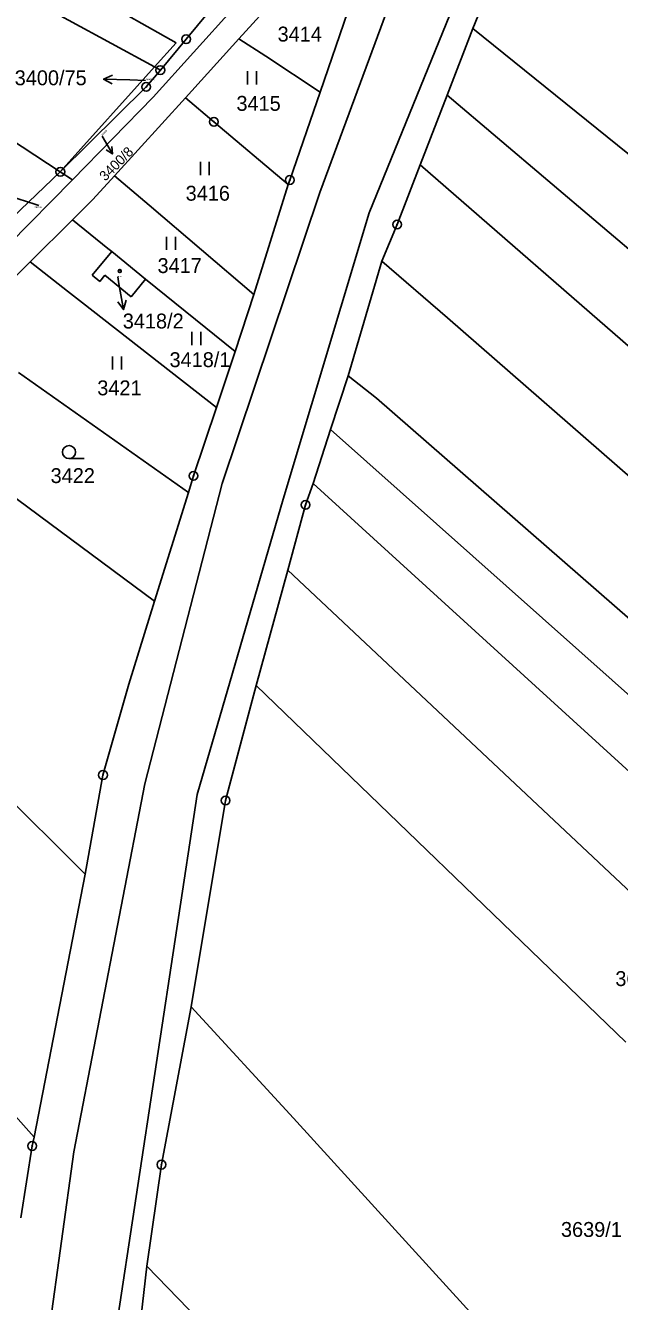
# Model space of a CAD drawing. Extents: x -593183 to -588034, y -1130415 to -1124994.
# Drawn here: x -592398.1 to -592330.3, y -1128913.5 to -1128767.8 of the extents above; entities that cross this region are included whole.
import ezdxf

# ---------------------------------------------------------------- set-up
doc = ezdxf.new("R2010")
doc.units = 0
for name, color, linetype in [('Vrstva 1', 7, 'Continuous'), ('Vrstva 16', 7, 'Continuous'), ('Vrstva 18', 7, 'Continuous'), ('Vrstva 19', 7, 'Continuous'), ('Vrstva 24', 7, 'Continuous'), ('Vrstva 25', 7, 'Continuous'), ('Vrstva 4', 7, 'Continuous')]:
    doc.layers.add(name, color=color, linetype=linetype)

msp = doc.modelspace()

# ---------------------------------------------------------------- linework, layer by layer
at = {"layer": 'Vrstva 1'}
for p, q in [((-592405.33, -1128756.01), (-592380.91, -1128769.78)), ((-592383.4, -1128772.54), (-592404.77, -1128760.89)), ((-592366.94, -1128761.82), (-592373.75, -1128769.33)), ((-592344.88, -1128762.87), (-592347.06, -1128768.15)), ((-592374.32, -1128765.79), (-592378.94, -1128770.89)), ((-592364.49, -1128775.42), (-592361.31, -1128766.22)), ((-592347.06, -1128768.15), (-592349.96, -1128775.78)), ((-592347.06, -1128768.15), (-592303.22, -1128803.47)), ((-592380.91, -1128769.78), (-592383.4, -1128772.54)), ((-592373.75, -1128769.33), (-592379.86, -1128776.06)), ((-592373.75, -1128769.33), (-592370.68, -1128771.33)), ((-592416.3, -1128770.05), (-592394.15, -1128784.51)), ((-592378.94, -1128770.89), (-592383.55, -1128775.98)), ((-592383.4, -1128772.54), (-592385.36, -1128774.73)), ((-592382.73, -1128772.9), (-592383.4, -1128772.54)), ((-592370.68, -1128771.33), (-592364.49, -1128775.42)), ((-592385.36, -1128774.73), (-592391.79, -1128781.88)), ((-592367.94, -1128785.45), (-592364.49, -1128775.42)), ((-592392.75, -1128785.42), (-592383.55, -1128775.98)), ((-592379.86, -1128776.06), (-592387.96, -1128784.99)), ((-592379.86, -1128776.06), (-592376.61, -1128778.81)), ((-592349.96, -1128775.78), (-592353.05, -1128783.72)), ((-592349.96, -1128775.78), (-592282.34, -1128833.15)), ((-592376.61, -1128778.81), (-592368.15, -1128785.97)), ((-592394.15, -1128784.51), (-592391.79, -1128781.88)), ((-592353.05, -1128783.72), (-592355.69, -1128790.53)), ((-592353.05, -1128783.72), (-592288.52, -1128839.88)), ((-592394.15, -1128784.51), (-592401.7, -1128791.69)), ((-592400.03, -1128792.83), (-592392.75, -1128785.42)), ((-592394.15, -1128784.51), (-592392.75, -1128785.42)), ((-592387.96, -1128784.99), (-592390.42, -1128787.69)), ((-592387.96, -1128784.99), (-592384.02, -1128788.34)), ((-592368.15, -1128785.97), (-592367.94, -1128785.45)), ((-592372.06, -1128798.51), (-592368.15, -1128785.97)), ((-592390.42, -1128787.69), (-592392.75, -1128790)), ((-592384.02, -1128788.34), (-592372.06, -1128798.51)), ((-592392.75, -1128790), (-592397.6, -1128794.81)), ((-592392.75, -1128790), (-592388.71, -1128793.27)), ((-592355.69, -1128790.53), (-592357.42, -1128794.72)), ((-592390.5, -1128796.33), (-592388.28, -1128793.62)), ((-592388.71, -1128793.27), (-592388.28, -1128793.62)), ((-592388.28, -1128793.62), (-592384.41, -1128796.78)), ((-592397.6, -1128794.81), (-592405.6, -1128802.74)), ((-592397.6, -1128794.81), (-592393.34, -1128798.13)), ((-592357.42, -1128794.72), (-592361.29, -1128807.8)), ((-592357.42, -1128794.72), (-592349.95, -1128801.19)), ((-592389.65, -1128797.03), (-592390.5, -1128796.33)), ((-592389.07, -1128796.33), (-592389.65, -1128797.03)), ((-592386.05, -1128798.79), (-592389.07, -1128796.33)), ((-592384.41, -1128796.78), (-592386.05, -1128798.79)), ((-592384.41, -1128796.78), (-592374.2, -1128805.03)), ((-592393.34, -1128798.13), (-592391.63, -1128799.47)), ((-592374.2, -1128805.03), (-592372.06, -1128798.51)), ((-592391.63, -1128799.47), (-592376.3, -1128811.44)), ((-592349.95, -1128801.19), (-592296.14, -1128848.08)), ((-592376.3, -1128811.44), (-592374.2, -1128805.03)), ((-592398.94, -1128807.43), (-592379.51, -1128821.11)), ((-592361.29, -1128807.8), (-592363.29, -1128813.94)), ((-592361.29, -1128807.8), (-592358.06, -1128810.36)), ((-592358.06, -1128810.36), (-592304.59, -1128857.02)), ((-592378.94, -1128819.23), (-592376.3, -1128811.44)), ((-592363.29, -1128813.94), (-592365.29, -1128820.08)), ((-592363.29, -1128813.94), (-592308.19, -1128862.96)), ((-592379.51, -1128821.11), (-592378.94, -1128819.23)), ((-592402.02, -1128819.73), (-592383.41, -1128833.54)), ((-592365.29, -1128820.08), (-592366.14, -1128822.54)), ((-592365.29, -1128820.08), (-592311.79, -1128868.89)), ((-592383.41, -1128833.54), (-592379.51, -1128821.11)), ((-592366.14, -1128822.54), (-592368.18, -1128830)), ((-592368.18, -1128830), (-592371.78, -1128843.15)), ((-592368.18, -1128830), (-592318.18, -1128876.99)), ((-592386.33, -1128843), (-592383.41, -1128833.54)), ((-592416.11, -1128840.09), (-592391.31, -1128864.69)), ((-592389.28, -1128853.38), (-592386.33, -1128843)), ((-592371.78, -1128843.15), (-592375.28, -1128856.28)), ((-592371.78, -1128843.15), (-592329.56, -1128883.87)), ((-592389.28, -1128853.38), (-592391.31, -1128864.69)), ((-592375.28, -1128856.28), (-592379.21, -1128879.83)), ((-592397.15, -1128894.72), (-592391.31, -1128864.69)), ((-592415.23, -1128874.43), (-592397.15, -1128894.72)), ((-592379.21, -1128879.83), (-592382.61, -1128897.86)), ((-592379.21, -1128879.83), (-592367.52, -1128892.55)), ((-592367.52, -1128892.55), (-592330.33, -1128933.35)), ((-592397.15, -1128894.72), (-592397.37, -1128895.73)), ((-592398.65, -1128903.93), (-592397.37, -1128895.73)), ((-592382.61, -1128897.86), (-592384.28, -1128909.46)), ((-592384.28, -1128909.46), (-592385.17, -1128917.35)), ((-592384.28, -1128909.46), (-592312.4, -1128983.24))]:
    msp.add_line(p, q, dxfattribs=at)
for points in [[(-592382.73, -1128772.9), (-592379.79, -1128769.38), (-592375.91, -1128764.65)], [(-592382.73, -1128772.9), (-592384.34, -1128774.82), (-592394.15, -1128784.51)]]:
    msp.add_lwpolyline(points, dxfattribs=at)
at = {"layer": 'Vrstva 16'}
for p, q in [((-592384.41, -1128774.08), (-592386.22, -1128774.03)), ((-592396.59, -1128788.37), (-592397.08, -1128788.21)), ((-592387.6, -1128796.52), (-592387.46, -1128797.29))]:
    msp.add_line(p, q, dxfattribs=at)
at = {"layer": 'Vrstva 24'}
for centre, radius in [((-592379.79, -1128769.38), 0.5), ((-592379.79, -1128769.38), 0.0327), ((-592382.73, -1128772.9), 0.5), ((-592382.73, -1128772.9), 0.0327), ((-592384.34, -1128774.82), 0.5), ((-592384.34, -1128774.82), 0.0327), ((-592376.61, -1128778.81), 0.5), ((-592376.61, -1128778.81), 0.0327), ((-592394.15, -1128784.51), 0.5), ((-592394.15, -1128784.51), 0.0327), ((-592367.94, -1128785.45), 0.5), ((-592367.94, -1128785.45), 0.0327), ((-592355.69, -1128790.53), 0.5), ((-592355.69, -1128790.53), 0.0327), ((-592378.94, -1128819.23), 0.5), ((-592378.94, -1128819.23), 0.0327), ((-592366.14, -1128822.54), 0.5), ((-592366.14, -1128822.54), 0.0327), ((-592389.28, -1128853.38), 0.5), ((-592389.28, -1128853.38), 0.0327), ((-592375.28, -1128856.28), 0.5), ((-592375.28, -1128856.28), 0.0327), ((-592397.37, -1128895.73), 0.5), ((-592397.37, -1128895.73), 0.0327), ((-592382.61, -1128897.86), 0.5), ((-592382.61, -1128897.86), 0.0327)]:
    msp.add_circle(centre, radius, dxfattribs=at)
at = {"layer": 'Vrstva 25'}
for p, q in [((-592386.22, -1128774.03), (-592389.22, -1128773.94)), ((-592372.76, -1128773.04), (-592372.76, -1128774.54)), ((-592371.73, -1128774.54), (-592371.73, -1128773.04)), ((-592389.37, -1128780.45), (-592388.2, -1128782.48)), ((-592378.16, -1128783.38), (-592378.16, -1128784.88)), ((-592377.14, -1128784.88), (-592377.14, -1128783.38)), ((-592397.08, -1128788.21), (-592399.93, -1128787.28)), ((-592382.01, -1128791.94), (-592382.01, -1128793.44)), ((-592380.98, -1128793.44), (-592380.98, -1128791.94)), ((-592387.46, -1128797.29), (-592386.94, -1128800.24)), ((-592379.15, -1128802.79), (-592379.15, -1128804.29)), ((-592378.12, -1128804.29), (-592378.12, -1128802.79)), ((-592388.18, -1128805.59), (-592388.18, -1128807.09)), ((-592387.16, -1128807.09), (-592387.16, -1128805.59)), ((-592391.41, -1128817.26), (-592393.16, -1128817.26))]:
    msp.add_line(p, q, dxfattribs=at)
for points in [[(-592388.23, -1128774.47), (-592389.22, -1128773.94), (-592388.21, -1128773.47)], [(-592388.25, -1128781.61), (-592388.2, -1128782.48), (-592388.93, -1128782)], [(-592386.62, -1128799.17), (-592386.94, -1128800.24), (-592387.6, -1128799.35)]]:
    msp.add_lwpolyline(points, dxfattribs=at)
for centre, radius in [((-592387.36, -1128795.84), 0.175), ((-592387.36, -1128795.84), 0.15), ((-592393.16, -1128816.51), 0.75)]:
    msp.add_circle(centre, radius, dxfattribs=at)
at = {"layer": 'Vrstva 4'}
for p, q in [((-592354.15, -1128758.84), (-592364.52, -1128786.87)), ((-592347.67, -1128761.66), (-592358.89, -1128789.2)), ((-592364.52, -1128786.87), (-592375.66, -1128820.08)), ((-592358.89, -1128789.2), (-592368.7, -1128821.88)), ((-592375.66, -1128820.08), (-592384.49, -1128854.37)), ((-592368.7, -1128821.88), (-592378.53, -1128855.61)), ((-592384.49, -1128854.37), (-592392.62, -1128896.41)), ((-592378.53, -1128855.61), (-592388.3, -1128919.91)), ((-592392.62, -1128896.41), (-592395.69, -1128918.79))]:
    msp.add_line(p, q, dxfattribs=at)

# ---------------------------------------------------------------- texts
at = {"layer": 'Vrstva 16'}
for s, p in [('3400/75', (-592399.36, -1128774.63)), ('3418/2', (-592387.02, -1128802.4))]:
    msp.add_text(s, height=1.7, dxfattribs=at).set_placement(p)
msp.add_text('3400/8', height=1.14, rotation=45, dxfattribs=at).set_placement((-592389.01, -1128785.64))
at = {"layer": 'Vrstva 18'}
for s, height, p in [('3414', 1.7, (-592369.34, -1128769.64)), ('3400/75', 0.2, (-592384.41, -1128774.08)), ('3415', 1.7, (-592374.04, -1128777.55)), ('3416', 1.7, (-592379.84, -1128787.81)), ('3419/8', 0.2, (-592397.1, -1128788.65)), ('3417', 1.7, (-592383.05, -1128796.07)), ('3418/1', 1.7, (-592381.68, -1128806.81)), ('3421', 1.7, (-592389.93, -1128810.03)), ('3422', 1.7, (-592395.26, -1128820.05)), ('3639/32', 1.7, (-592330.77, -1128877.47)), ('3639/1', 1.7, (-592336.98, -1128906.11))]:
    msp.add_text(s, height=height, dxfattribs=at).set_placement(p)
msp.add_text('3400/8', height=0.2, rotation=45, dxfattribs=at).set_placement((-592389.37, -1128780.45))
at = {"layer": 'Vrstva 19'}
msp.add_text('3418/2', height=0.1, dxfattribs=at).set_placement((-592387.6, -1128796.52))

doc.saveas('drawing.dxf')
